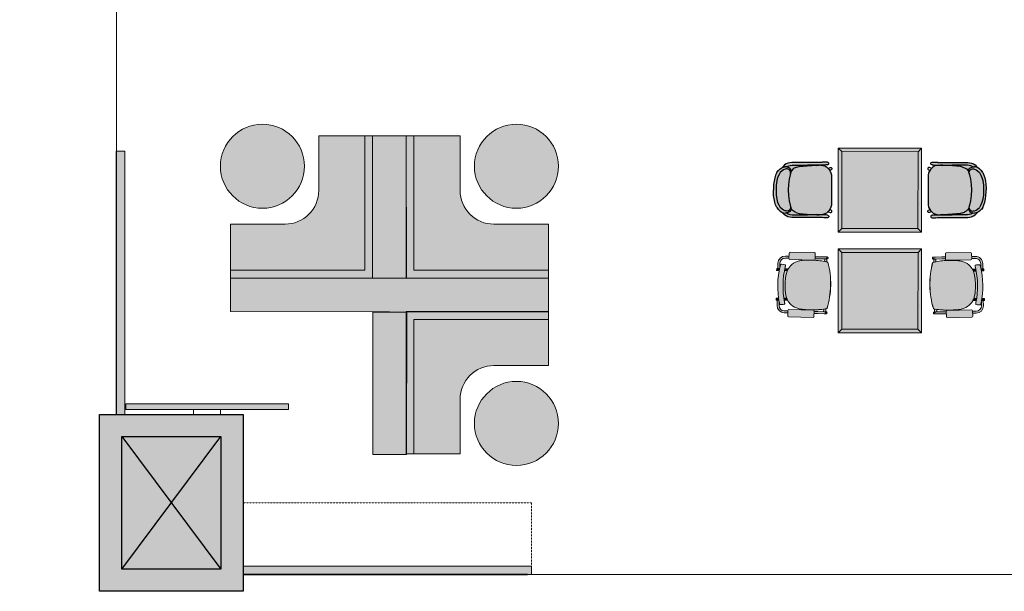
# Model space of a CAD drawing. Header units: millimetres. Extents: x 31882 to 271790, y -35693 to 24917.
# Tile 452 of 524: x 206933 to 215861, y 3086 to 8266. Entities that reach past the tile are written whole.
import ezdxf

# ---------------------------------------------------------------- set-up
doc = ezdxf.new("R2010")
doc.units = ezdxf.units.MM
doc.header["$MEASUREMENT"] = 0
doc.linetypes.add('( Dashed )', pattern=[0.75, 0.5, -0.25])
doc.linetypes.add('DASHED', pattern=[19.05, 12.7, -6.35])
for name, color, linetype, lineweight in [('00 Structural', 2, 'Continuous', 25), ('02 Furniture', 14, 'Continuous', 25), ('02_Elevation 00', 8, 'Continuous', 9), ('02_Elevation 01', 14, 'Continuous', 9), ('08_Hatch', 140, 'Continuous', 9), ('Furniture', 14, 'Continuous', 9), ('Grey', 8, 'Continuous', 9), ('Grey - 8', 8, 'DASHED', 15), ('Layer 1', 7, 'Continuous', 0)]:
    doc.layers.add(name, color=color, linetype=linetype, lineweight=lineweight)
doc.layers.add('03 Partition', color=7, linetype='Continuous', lineweight=25, true_color=0x2776bb)
doc.layers.add('Furniture blocks', color=6, linetype='Continuous')

# ---------------------------------------------------------------- blocks, each defined once
blk = doc.blocks.new("3' dia table")
at = {"layer": 'Layer 1'}
h = blk.add_hatch(color=255, dxfattribs=at)
h.dxf.hatch_style = 1
edge = h.paths.add_edge_path()
edge.add_arc((8817.44, -115.92), 21, 0, 360)
at = {"layer": 'Layer 1', "color": 14}
blk.add_circle((8817.44, -115.92), 21, dxfattribs=at)
blk = doc.blocks.new('olalal')
at = {"ltscale": 0.25}
h = blk.add_hatch(color=255, dxfattribs=at)
h.dxf.hatch_style = 1
edge = h.paths.add_edge_path()
edge.add_line((1721973.68, -79116.21), (1721954.16, -79116.21))
edge.add_line((1721954.16, -79116.21), (1721954.16, -79132.69))
edge.add_line((1721954.16, -79132.69), (1722002.16, -79132.69))
edge.add_line((1722002.16, -79132.69), (1722002.16, -79084.69))
edge.add_line((1722002.16, -79084.69), (1721985.68, -79084.69))
edge.add_line((1721985.68, -79084.69), (1721985.68, -79104.21))
edge.add_arc((1721973.68, -79104.21), 12, 270, 360, ccw=False)
h.paths.add_polyline_path([(1722004.92, -79084.69), (1722002.16, -79084.69), (1722002.16, -79132.69), (1721954.16, -79132.69), (1721954.16, -79135.51), (1722004.92, -79135.51)])
h = blk.add_hatch(color=209, dxfattribs=at)
h.dxf.hatch_style = 1
h.paths.add_polyline_path([(1722004.92, -79135.51), (1722004.92, -79084.69), (1722016.92, -79084.69), (1722017.05, -79135.51)])
h = blk.add_hatch(color=255, dxfattribs=at)
h.dxf.hatch_style = 1
edge = h.paths.add_edge_path()
edge.add_line((1722048.16, -79116.21), (1722067.67, -79116.21))
edge.add_line((1722067.67, -79116.21), (1722067.67, -79132.69))
edge.add_line((1722067.67, -79132.69), (1722019.67, -79132.69))
edge.add_line((1722019.67, -79132.69), (1722019.67, -79084.69))
edge.add_line((1722019.67, -79084.69), (1722036.16, -79084.69))
edge.add_line((1722036.16, -79084.69), (1722036.16, -79104.21))
edge.add_arc((1722048.16, -79104.21), 12, 180, 270)
h.paths.add_polyline_path([(1722016.92, -79084.69), (1722019.67, -79084.69), (1722019.67, -79132.69), (1722067.67, -79132.69), (1722067.67, -79135.51), (1722016.92, -79135.51)])
h = blk.add_hatch(color=209, dxfattribs=at)
h.dxf.hatch_style = 1
h.paths.add_polyline_path([(1722067.69, -79135.44), (1721954.16, -79135.44), (1721954.16, -79147.44), (1722067.69, -79147.58)])
h = blk.add_hatch(color=209, dxfattribs=at)
h.dxf.hatch_style = 1
h.paths.add_polyline_path([(1722004.95, -79147.58), (1722004.95, -79198.4), (1722016.95, -79198.4), (1722017.09, -79147.58)])
h = blk.add_hatch(color=255, dxfattribs=at)
h.dxf.hatch_style = 1
edge = h.paths.add_edge_path()
edge.add_line((1722048.16, -79166.67), (1722067.67, -79166.67))
edge.add_line((1722067.67, -79166.67), (1722067.67, -79150.19))
edge.add_line((1722067.67, -79150.19), (1722019.67, -79150.19))
edge.add_line((1722019.67, -79150.19), (1722019.67, -79198.19))
edge.add_line((1722019.67, -79198.19), (1722036.16, -79198.19))
edge.add_line((1722036.16, -79198.19), (1722036.16, -79178.67))
edge.add_arc((1722048.16, -79178.67), 12, 90, 180, ccw=False)
h.paths.add_polyline_path([(1722016.92, -79198.19), (1722019.67, -79198.19), (1722019.67, -79150.19), (1722067.67, -79150.19), (1722067.67, -79147.37), (1722016.92, -79147.37)])
at = {"layer": '02_Elevation 01'}
for points in [[(1721973.68, -79116.21), (1721954.16, -79116.21), (1721954.16, -79132.69), (1722002.16, -79132.69), (1722002.16, -79084.69), (1721985.68, -79084.69), (1721985.68, -79104.21, -0.414214)], [(1722048.16, -79116.21), (1722067.67, -79116.21), (1722067.67, -79132.69), (1722019.67, -79132.69), (1722019.67, -79084.69), (1722036.16, -79084.69), (1722036.16, -79104.21, 0.414214)], [(1722048.16, -79166.67), (1722067.67, -79166.67), (1722067.67, -79150.19), (1722019.67, -79150.19), (1722019.67, -79198.19), (1722036.16, -79198.19), (1722036.16, -79178.67, -0.414214)]]:
    blk.add_lwpolyline(points, format="xyb", close=True, dxfattribs=at)
at = {"layer": '02_Elevation 01', "ltscale": 0.25}
for points in [[(1722004.92, -79084.69), (1722002.16, -79084.69), (1722002.16, -79132.69), (1721954.16, -79132.69), (1721954.16, -79135.51), (1722004.92, -79135.51), (1722004.92, -79084.69)], [(1722016.92, -79084.69), (1722019.67, -79084.69), (1722019.67, -79132.69), (1722067.67, -79132.69), (1722067.67, -79135.51), (1722016.92, -79135.51), (1722016.92, -79084.69)], [(1722016.92, -79198.19), (1722019.67, -79198.19), (1722019.67, -79150.19), (1722067.67, -79150.19), (1722067.67, -79147.37), (1722016.92, -79147.37), (1722016.92, -79198.19)]]:
    blk.add_lwpolyline(points, dxfattribs=at)
for points in [[(1722004.92, -79135.51), (1722004.92, -79084.69), (1722016.92, -79084.69), (1722017.05, -79135.51)], [(1722067.69, -79135.44), (1721954.16, -79135.44), (1721954.16, -79147.44), (1722067.69, -79147.58)], [(1722004.95, -79147.58), (1722004.95, -79198.4), (1722016.95, -79198.4), (1722017.09, -79147.58)]]:
    blk.add_lwpolyline(points, close=True, dxfattribs=at)
at = {"layer": '02_Elevation 01'}
for points in [[(1722002.16, -79096.69), (1722002.16, -79132.69), (1721966.16, -79132.69)], [(1722019.67, -79096.69), (1722019.67, -79132.69), (1722055.67, -79132.69)], [(1722019.67, -79186.19), (1722019.67, -79150.19), (1722055.67, -79150.19)]]:
    blk.add_lwpolyline(points, dxfattribs=at)
at = {"layer": 'Layer 1', "color": 14, "yscale": 0.7140545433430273, "zscale": 0.7140545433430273}
for p, xscale, rotation in [((1722048.36, -72799.41), 0.7140545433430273, 270.0000000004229), ((1721973.48, -72799.41), -0.7140545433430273, 89.99999999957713), ((1721973.48, -85483.47), 0.7140545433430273, 90.00000000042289)]:
    blk.add_blockref("3' dia table", p, dxfattribs=dict(at, xscale=xscale, rotation=rotation))
blk = doc.blocks.new('24 x 24 seater')
at = {"layer": 'Layer 1'}
h = blk.add_hatch(color=209, dxfattribs=at)
h.dxf.hatch_style = 1
h.paths.add_polyline_path([(8583.42, 39.76), (8613.4, 39.76), (8613.4, 69.56), (8583.42, 69.56)])
h = blk.add_hatch(color=255, dxfattribs=at)
h.dxf.hatch_style = 1
h.paths.add_polyline_path([(8584.74, 41.02), (8612.13, 41.07), (8612.08, 68.29), (8584.69, 68.24)])
at = {"layer": '02_Elevation 01'}
for p, q in [((8583.42, 69.56), (8584.69, 68.24)), ((8613.4, 69.56), (8612.08, 68.29)), ((8583.42, 39.76), (8584.74, 41.02)), ((8603.63, 40.55), (8603.63, 40.54)), ((8603.64, 41.25), (8603.64, 41.24)), ((8613.4, 39.76), (8612.13, 41.07))]:
    blk.add_line(p, q, dxfattribs=at)
at = {"layer": '02_Elevation 01', "ltscale": 3}
for points in [[(8583.42, 39.76), (8613.4, 39.76), (8613.4, 69.56), (8583.42, 69.56)], [(8584.74, 41.02), (8612.13, 41.07), (8612.08, 68.29), (8584.69, 68.24)]]:
    blk.add_lwpolyline(points, close=True, dxfattribs=at)
blk = doc.blocks.new('asdasdasd')
at = {"layer": 'Furniture blocks', "ltscale": 3, "transparency": 33554687}
h = blk.add_hatch(color=254, dxfattribs=at)
h.dxf.hatch_style = 1
h.paths.add_polyline_path([(-395.72, -1387.3), (-395.76, -1386.82), (-395.72, -1386.38), (-395.7, -1386.21), (-395.51, -1385.76), (-395.94, -1386.09), (-396.43, -1386.63), (-396.79, -1387.21), (-397.04, -1387.84), (-397.2, -1388.5), (-397.29, -1389.2), (-397.33, -1389.93), (-397.36, -1396.93), (-397.36, -1398.72), (-397.37, -1399.44), (-397.37, -1399.86), (-397.38, -1400.07), (-397.44, -1400.67), (-397.45, -1401.17), (-397.45, -1401.96), (-397.35, -1402.24), (-397.11, -1402.41), (-396.82, -1402.41), (-396.58, -1402.24), (-396.49, -1401.95), (-396.43, -1401.52), (-396.43, -1401.4), (-396.42, -1400.92), (-396.39, -1400.58), (-396.37, -1400.05), (-396.37, -1399.86), (-396.36, -1399.45), (-396.36, -1398.89), (-396.36, -1398.84), (-396.36, -1398.74), (-396.36, -1398.72), (-396.36, -1396.93), (-396.39, -1394.77), (-396.37, -1389.96), (-396.34, -1389.28), (-396.26, -1388.67), (-396.13, -1388.13), (-395.94, -1387.65)])
h.paths.add_polyline_path([(-394.37, -1385.72), (-393.72, -1385.08), (-392.85, -1384.54), (-391.93, -1384.15), (-390.84, -1383.86), (-389.27, -1383.61), (-387.52, -1383.57), (-385.76, -1383.61), (-384.19, -1383.86), (-383.1, -1384.15), (-382.18, -1384.54), (-381.31, -1385.08), (-380.66, -1385.72), (-380.32, -1386.24), (-380.08, -1386.83), (-380.02, -1387.21, -0.526709), (-381.64, -1388.76), (-380.83, -1389.01, 0.349179), (-379.31, -1387.37), (-379.31, -1387.3), (-379.27, -1386.82), (-379.31, -1386.38), (-379.34, -1386.21), (-379.52, -1385.76), (-379.53, -1385.72), (-379.6, -1385.6), (-379.94, -1385.01), (-380.51, -1384.44), (-380.57, -1384.38), (-381.27, -1383.88), (-382.2, -1383.44), (-383.16, -1383.12), (-384.32, -1382.87), (-385.59, -1382.72), (-386.81, -1382.67), (-387.52, -1382.68), (-388.22, -1382.67), (-389.44, -1382.72), (-390.71, -1382.87), (-391.87, -1383.12), (-392.83, -1383.44), (-393.76, -1383.88), (-394.46, -1384.38), (-394.52, -1384.44), (-395.09, -1385.01), (-395.43, -1385.6), (-395.5, -1385.72), (-395.51, -1385.76), (-395.7, -1386.21), (-395.72, -1386.38), (-395.76, -1386.82), (-395.72, -1387.3), (-395.94, -1387.65), (-396.13, -1388.13), (-396.26, -1388.67), (-396.34, -1389.28), (-396.37, -1389.96), (-396.39, -1394.77), (-396.36, -1396.93), (-396.36, -1398.74), (-396.34, -1398.13), (-396.12, -1394.63), (-396.03, -1393.2), (-395.97, -1392.52), (-395.88, -1391.84), (-395.69, -1391.05), (-395.42, -1390.37), (-395.25, -1390.1), (-395.01, -1389.73), (-394.2, -1389.01), (-393.39, -1388.76, -0.526709), (-395.01, -1387.21), (-394.95, -1386.83), (-394.71, -1386.24)])
h.paths.add_polyline_path([(-378.61, -1386.63), (-379.09, -1386.09), (-379.52, -1385.76), (-379.34, -1386.21), (-379.31, -1386.38), (-379.27, -1386.82), (-379.31, -1387.3), (-379.1, -1387.65), (-378.9, -1388.13), (-378.77, -1388.67), (-378.7, -1389.28), (-378.66, -1389.96), (-378.64, -1394.77), (-378.67, -1396.93), (-378.67, -1398.72), (-378.67, -1398.74), (-378.67, -1398.84), (-378.67, -1398.89), (-378.67, -1399.45), (-378.66, -1399.86), (-378.66, -1400.05), (-378.64, -1400.58), (-378.61, -1400.92), (-378.6, -1401.4), (-378.6, -1401.52), (-378.54, -1401.95), (-378.45, -1402.24), (-378.21, -1402.41), (-377.92, -1402.41), (-377.68, -1402.24), (-377.58, -1401.96), (-377.58, -1401.17), (-377.6, -1400.67), (-377.65, -1400.07), (-377.66, -1399.86), (-377.66, -1399.44), (-377.67, -1398.72), (-377.67, -1396.93), (-377.7, -1389.93), (-377.74, -1389.2), (-377.83, -1388.5), (-377.99, -1387.84), (-378.24, -1387.21)])
h.paths.add_polyline_path([(-378.77, -1388.67), (-378.9, -1388.13), (-379.1, -1387.65), (-379.31, -1387.3), (-379.31, -1387.37, -0.349179), (-380.83, -1389.01), (-380.02, -1389.73), (-379.78, -1390.1), (-379.61, -1390.37), (-379.34, -1391.05), (-379.15, -1391.84), (-379.06, -1392.52), (-379.01, -1393.2), (-378.91, -1394.63), (-378.69, -1398.13), (-378.67, -1398.74), (-378.67, -1396.93), (-378.64, -1394.77), (-378.66, -1389.96), (-378.7, -1389.28)])
h = blk.add_hatch(color=255, dxfattribs=at)
h.dxf.hatch_style = 1
h.paths.add_polyline_path([(-380.32, -1386.24), (-380.66, -1385.72), (-381.31, -1385.08), (-382.18, -1384.54), (-383.1, -1384.15), (-384.19, -1383.86), (-385.76, -1383.61), (-387.52, -1383.57), (-389.27, -1383.61), (-390.84, -1383.86), (-391.93, -1384.15), (-392.85, -1384.54), (-393.72, -1385.08), (-394.37, -1385.72), (-394.71, -1386.24), (-394.95, -1386.83), (-395.01, -1387.21, 0.526709), (-393.39, -1388.76), (-392.88, -1388.6), (-391.34, -1388.25), (-389.43, -1387.97), (-387.52, -1387.88), (-385.6, -1387.97), (-383.69, -1388.25), (-382.15, -1388.6), (-381.64, -1388.76, 0.526709), (-380.02, -1387.21), (-380.08, -1386.83)])
h = blk.add_hatch(color=255, dxfattribs=at)
h.dxf.hatch_style = 1
h.paths.add_polyline_path([(-379.06, -1392.52), (-379.15, -1391.84), (-379.34, -1391.05), (-379.61, -1390.37), (-379.78, -1390.1), (-380.02, -1389.73), (-380.83, -1389.01), (-382.15, -1388.6), (-383.69, -1388.25), (-385.6, -1387.97), (-387.51, -1387.88), (-387.52, -1387.88), (-389.43, -1387.97), (-391.34, -1388.25), (-392.88, -1388.6), (-394.2, -1389.01), (-395.01, -1389.73), (-395.25, -1390.1), (-395.42, -1390.37), (-395.69, -1391.05), (-395.88, -1391.84), (-395.97, -1392.52), (-396.03, -1393.2), (-396.12, -1394.63), (-396.34, -1398.13), (-396.36, -1398.74), (-396.36, -1399.45), (-396.36, -1399.59, 0.369238), (-392.96, -1403.34), (-382.07, -1403.34, 0.369238), (-378.67, -1399.59), (-378.67, -1399.45), (-378.67, -1398.74), (-378.69, -1398.13), (-378.91, -1394.63), (-379.01, -1393.2)])
at = {"layer": 'Furniture blocks', "color": 14}
for p, q in [((-395.78, -1387.71), (-395.78, -1387.71)), ((-395.01, -1387.24), (-395.01, -1387.21)), ((-387.52, -1387.88), (-387.52, -1387.88)), ((-380.02, -1387.24), (-380.02, -1387.21)), ((-379.25, -1387.71), (-379.25, -1387.71)), ((-395.79, -1398.15), (-395.79, -1398.15)), ((-379.24, -1398.15), (-379.24, -1398.15))]:
    blk.add_line(p, q, dxfattribs=at)
for points in [[(-393.76, -1383.88), (-394.46, -1384.38), (-394.52, -1384.44), (-395.09, -1385.01), (-395.43, -1385.6), (-395.5, -1385.72), (-395.51, -1385.76), (-395.7, -1386.21), (-395.72, -1386.38), (-395.76, -1386.82)], [(-393.76, -1383.88), (-392.83, -1383.44), (-391.87, -1383.12), (-390.71, -1382.87), (-389.44, -1382.72), (-388.22, -1382.67), (-387.52, -1382.68)], [(-391.93, -1384.15), (-390.84, -1383.86), (-389.27, -1383.61), (-387.52, -1383.57), (-385.76, -1383.61), (-384.19, -1383.86), (-383.1, -1384.15), (-382.18, -1384.54), (-381.31, -1385.08)], [(-381.27, -1383.88), (-382.2, -1383.44), (-383.16, -1383.12), (-384.32, -1382.87), (-385.59, -1382.72), (-386.81, -1382.67), (-387.51, -1382.68)], [(-381.27, -1383.88), (-380.57, -1384.38), (-380.51, -1384.44), (-379.94, -1385.01), (-379.6, -1385.6), (-379.53, -1385.72), (-379.52, -1385.76), (-379.34, -1386.21), (-379.31, -1386.38), (-379.27, -1386.82)], [(-396.49, -1401.95), (-396.58, -1402.24), (-396.82, -1402.41), (-397.11, -1402.41), (-397.35, -1402.24), (-397.45, -1401.95), (-397.45, -1401.95), (-397.45, -1401.94), (-397.45, -1401.17), (-397.44, -1400.67), (-397.38, -1400.07), (-397.37, -1399.86), (-397.37, -1399.44), (-397.36, -1398.72), (-397.36, -1396.93), (-397.33, -1389.93), (-397.29, -1389.2), (-397.2, -1388.5), (-397.04, -1387.84), (-396.79, -1387.21), (-396.43, -1386.63), (-395.94, -1386.09), (-395.51, -1385.76)], [(-395.72, -1387.3), (-395.94, -1387.65), (-396.13, -1388.13), (-396.26, -1388.67), (-396.34, -1389.28), (-396.37, -1389.96), (-396.39, -1394.77)], [(-394.2, -1389.01), (-392.88, -1388.6), (-391.34, -1388.25), (-389.43, -1387.97), (-387.52, -1387.88), (-387.51, -1387.88), (-385.6, -1387.97), (-383.69, -1388.25), (-382.15, -1388.6), (-380.83, -1389.01)], [(-378.54, -1401.95), (-378.45, -1402.24), (-378.21, -1402.41), (-377.92, -1402.41), (-377.68, -1402.24), (-377.58, -1401.95), (-377.58, -1401.95), (-377.58, -1401.94), (-377.58, -1401.17), (-377.6, -1400.67), (-377.65, -1400.07), (-377.66, -1399.86), (-377.66, -1399.44), (-377.67, -1398.72), (-377.67, -1396.93), (-377.7, -1389.93), (-377.74, -1389.2), (-377.83, -1388.5), (-377.99, -1387.84), (-378.24, -1387.21), (-378.61, -1386.63), (-379.09, -1386.09), (-379.52, -1385.76)], [(-379.31, -1387.3), (-379.1, -1387.65), (-378.9, -1388.13), (-378.77, -1388.67), (-378.7, -1389.28), (-378.66, -1389.96), (-378.64, -1394.77)], [(-395.69, -1391.05), (-395.88, -1391.84), (-395.97, -1392.52), (-396.03, -1393.2), (-396.12, -1394.63), (-396.34, -1398.13), (-396.36, -1398.83), (-396.36, -1398.85), (-396.36, -1398.96)], [(-379.34, -1391.05), (-379.15, -1391.84), (-379.06, -1392.52), (-379.01, -1393.2), (-378.91, -1394.63), (-378.69, -1398.13), (-378.67, -1398.83), (-378.67, -1398.85), (-378.67, -1398.96)], [(-396.49, -1401.95), (-396.43, -1401.52), (-396.43, -1401.4), (-396.42, -1400.92), (-396.39, -1400.58), (-396.37, -1400.05), (-396.37, -1399.86), (-396.36, -1399.45), (-396.36, -1398.72), (-396.36, -1396.93), (-396.39, -1394.77)], [(-378.54, -1401.95), (-378.6, -1401.52), (-378.6, -1401.4), (-378.61, -1400.92), (-378.64, -1400.58), (-378.66, -1400.05), (-378.66, -1399.86), (-378.67, -1399.45), (-378.67, -1398.72), (-378.67, -1396.93), (-378.64, -1394.77)], [(-395.32, -1402.24), (-395.45, -1402.64), (-395.55, -1402.86), (-395.56, -1402.87), (-395.59, -1403.04), (-395.56, -1403.21), (-395.46, -1403.36), (-395.31, -1403.46), (-395.14, -1403.49), (-394.96, -1403.46), (-394.81, -1403.36), (-394.71, -1403.21), (-394.71, -1403.21), (-394.58, -1402.93)], [(-379.71, -1402.24), (-379.58, -1402.64), (-379.48, -1402.86), (-379.47, -1402.87), (-379.44, -1403.04), (-379.47, -1403.21), (-379.57, -1403.36), (-379.72, -1403.46), (-379.9, -1403.49), (-380.07, -1403.46), (-380.22, -1403.36), (-380.32, -1403.21), (-380.32, -1403.21), (-380.45, -1402.93)]]:
    blk.add_lwpolyline(points, dxfattribs=at)
for points in [[(-393.39, -1388.76, -0.526709), (-395.01, -1387.21), (-394.95, -1386.83), (-394.71, -1386.24), (-394.37, -1385.72), (-393.72, -1385.08), (-392.85, -1384.54), (-391.93, -1384.15)], [(-395.69, -1391.05), (-395.42, -1390.37), (-395.25, -1390.1), (-395.01, -1389.73), (-394.2, -1389.01, -0.349179), (-395.72, -1387.37), (-395.72, -1387.3), (-395.76, -1386.82)], [(-381.64, -1388.76, 0.526709), (-380.02, -1387.21), (-380.08, -1386.83), (-380.32, -1386.24), (-380.66, -1385.72), (-381.31, -1385.08)], [(-379.34, -1391.05), (-379.61, -1390.37), (-379.78, -1390.1), (-380.02, -1389.73), (-380.83, -1389.01, 0.349179), (-379.31, -1387.37), (-379.31, -1387.3), (-379.27, -1386.82)], [(-396.36, -1399.59, 0.369238), (-392.96, -1403.34), (-382.07, -1403.34, 0.369238), (-378.67, -1399.59)]]:
    blk.add_lwpolyline(points, format="xyb", dxfattribs=at)
blk = doc.blocks.new('eryey')
at = {"layer": '02 Furniture', "xscale": -1, "rotation": 270.0000000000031}
blk.add_blockref('24 x 24 seater', (1719335.06, -87332.11), dxfattribs=at)
at = {"layer": 'Furniture blocks', "rotation": 90.0000000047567}
blk.add_blockref('asdasdasd', (1717969.12, -78346.21), dxfattribs=at)
at = {"layer": 'Furniture blocks', "xscale": -1, "rotation": 269.9999999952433}
blk.add_blockref('asdasdasd', (1720810.36, -78346.21), dxfattribs=at)
blk = doc.blocks.new('A$C8e4e445a')
at = {"layer": 'Grey - 8', "linetype": 'Continuous'}
h = blk.add_hatch(color=255, dxfattribs=at)
h.dxf.hatch_style = 1
h.paths.add_polyline_path([(14.26, 9.21, -0.414214), (16.21, 7.95), (16.44, 6.86, -0.005063), (16.65, 6.36), (17.15, 6.47), (16.81, 8.08, 0.414214), (14.13, 9.81), (13.05, 9.58), (13.18, 8.97)])
edge = h.paths.add_edge_path()
edge.add_line((4.14, 7.04), (5.24, 7.28))
edge.add_line((5.24, 7.28), (5.11, 7.88))
edge.add_line((5.11, 7.88), (4.01, 7.65))
edge.add_line((4.01, 7.65), (2.1, 7.24))
edge.add_line((2.1, 7.24), (1.5, 7.11))
edge.add_ellipse((1.57, 6.81), major_axis=(-0.065, 0.302), ratio=0.999507, start_angle=0, end_angle=180)
edge.add_line((1.63, 6.51), (1.72, 6.53))
edge.add_line((1.72, 6.53), (1.65, 6.83))
edge.add_line((1.65, 6.83), (1.7, 6.84))
edge.add_arc((2.01, 6.91), 0.317, 193.0455, 229.9666)
edge.add_ellipse((2, 6.9), major_axis=(-0.065, 0.302), ratio=0.999507, start_angle=127.812, end_angle=180)
edge.add_line((2.07, 6.6), (2.23, 6.64))
edge.add_line((2.23, 6.64), (4.14, 7.04))
edge = h.paths.add_edge_path()
edge.add_line((2.37, 6.67), (2.23, 6.64))
edge.add_line((2.23, 6.64), (2.07, 6.6))
edge.add_ellipse((2, 6.9), major_axis=(-0.065, 0.302), ratio=0.999507, start_angle=127.812, end_angle=180, ccw=False)
edge.add_arc((2.01, 6.91), 0.317, 193.0455, 229.9666, ccw=False)
edge.add_line((1.7, 6.84), (1.65, 6.83))
edge.add_arc((1.96, 6.89), 0.309, 191.2342, 192.0588)
edge.add_line((1.65, 6.82), (1.91, 5.62))
edge.add_arc((8.42, -8.27), 15.33, 112.5635, 115.1051, ccw=False)
edge.add_line((2.53, 5.89), (2.37, 6.67))
h = blk.add_hatch(color=255, dxfattribs=at)
h.dxf.hatch_style = 1
h.paths.add_polyline_path([(4.57, -8.5, 0.017446), (5.59, -8.51, 0.029294), (7.67, -8.32, 0.016595), (9.54, -7.98, 0.004864), (10.59, -7.74, 0.007199), (11.39, -7.54, 0.012078), (12.08, -7.34, 0.022183), (12.87, -7.05, 0.0396), (13.81, -6.57, 0.127383), (15.61, -4.72, 0.084429), (16.17, -3.07), (17.05, -2.89, 0.082269), (15.28, 5.43), (14.39, 5.25, 0.012075), (14.2, 5.51, 0.080463), (13.11, 6.6, 0.119714), (10.82, 7.48, 0.044888), (9.57, 7.52, 0.024281), (8.45, 7.41, 0.010103), (7.41, 7.23, 0.005653), (6.34, 7.01, 0.010314), (5.11, 6.73, 0.000413), (5.08, 6.72, 0.003973), (4.64, 6.6, 0.001388), (4.53, 6.57, 0.012418), (3.54, 6.26, 0.034746), (1.59, 5.46, 0.068473), (2.12, -1.73, 0.06847)])
edge = h.paths.add_edge_path()
edge.add_ellipse((9.26, -10.13), major_axis=(0.16, 0.247), ratio=0.992436, start_angle=135.2175, end_angle=224.7825)
edge.add_line((9.32, -10.42), (16.68, -8.84))
edge.add_ellipse((16.62, -8.56), major_axis=(0.247, -0.16), ratio=0.992436, start_angle=-44.7825, end_angle=44.7825)
edge.add_line((16.91, -8.5), (16.56, -6.85))
edge.add_ellipse((16.27, -6.91), major_axis=(0.16, 0.247), ratio=0.992436, start_angle=-44.7825, end_angle=44.7825)
edge.add_line((16.21, -6.62), (8.84, -8.2))
edge.add_ellipse((8.91, -8.48), major_axis=(0.247, -0.16), ratio=0.992436, start_angle=135.2175, end_angle=224.7825)
edge.add_line((8.62, -8.54), (8.97, -10.19))
h.paths.add_polyline_path([(17.08, -4.11, 0.00295), (17.08, -4.23, 0.003672), (17.08, -4.33, 0.005417), (17.08, -4.4, 0.010104), (17.09, -4.47, 0.012558), (17.09, -4.51, 0.030037), (17.1, -4.56, 0.06285), (17.13, -4.62, 0.25677), (17.3, -4.73), (17.64, -4.74, 0.063281), (17.7, -4.74), (18.43, -4.58, 0.06795), (18.49, -4.56, 0.104385), (18.57, -4.49, 0.059613), (18.62, -4.42, 0.034679), (18.64, -4.34, 0.021016), (18.66, -4.26, 0.020694), (18.68, -4.13, 0.026288), (18.69, -3.92, 0.106209), (16.35, 7.07, 0.027911), (16.24, 7.27, 0.019034), (16.18, 7.36, 0.01967), (16.14, 7.42, 0.021188), (16.1, 7.46, 0.041274), (16.04, 7.51, 0.065891), (15.97, 7.55, 0.143639), (15.84, 7.56), (15.11, 7.4, 0.062962), (15.05, 7.38), (14.75, 7.23, 0.277506), (14.63, 7.05, 0.055383), (14.64, 6.98, 0.022248), (14.65, 6.93, 0.011237), (14.67, 6.88, 0.007592), (14.69, 6.82, 0.005316), (14.73, 6.72, 0.004066), (14.8, 6.57, -0.106077)])
edge = h.paths.add_edge_path()
edge.add_ellipse((5.56, 7.21), major_axis=(-0.16, -0.247), ratio=0.992436, start_angle=-44.7825, end_angle=44.7825)
edge.add_line((5.61, 6.92), (12.98, 8.49))
edge.add_ellipse((12.92, 8.78), major_axis=(-0.247, 0.16), ratio=0.992436, start_angle=135.2175, end_angle=224.7825)
edge.add_line((13.2, 8.84), (12.85, 10.49))
edge.add_ellipse((12.57, 10.43), major_axis=(-0.16, -0.247), ratio=0.992436, start_angle=135.2175, end_angle=224.7825)
edge.add_line((12.51, 10.71), (5.14, 9.14))
edge.add_ellipse((5.2, 8.85), major_axis=(-0.247, 0.16), ratio=0.992436, start_angle=-44.7825, end_angle=44.7825)
edge.add_line((4.92, 8.8), (5.27, 7.14))
h = blk.add_hatch(color=255, dxfattribs=at)
h.dxf.hatch_style = 1
h.paths.add_polyline_path([(17.46, 6.49), (16.67, 6.32, -0.0051), (16.87, 5.82), (17.57, 5.97)], flags=16)
h.paths.add_polyline_path([(15.28, 5.43, 0.006033), (15.04, 6.02), (13.98, 5.79, -0.018312), (14.2, 5.51, -0.012075), (14.39, 5.25)])
h.paths.add_polyline_path([(16.87, 5.82, -0.000383), (16.89, 5.78), (17.59, 5.93, 0.414214), (17.62, 5.98), (17.51, 6.5, 0.414214), (17.46, 6.53), (16.65, 6.36, -0.000384), (16.67, 6.32), (17.46, 6.49), (17.47, 6.49), (17.58, 5.97)])
h = blk.add_hatch(color=255, dxfattribs=at)
h.dxf.hatch_style = 1
h.paths.add_polyline_path([(19.48, -2.96), (19.36, -2.43), (18.66, -2.58, -0.005101), (18.68, -3.13)])
h.paths.add_polyline_path([(17.05, -2.89), (16.17, -3.07, -0.032893), (16.02, -3.74), (17.07, -3.51, 0.006033)])
h = blk.add_hatch(color=255, dxfattribs=at)
h.dxf.hatch_style = 1
h.paths.add_polyline_path([(18.68, -3.13, -0.000384), (18.68, -3.17), (19.49, -3, 0.414214), (19.53, -2.95), (19.41, -2.42, 0.414214), (19.36, -2.39), (18.66, -2.54, -0.000383), (18.66, -2.58), (19.36, -2.43), (19.37, -2.43), (19.49, -2.96)])
h = blk.add_hatch(color=255, dxfattribs=at)
h.dxf.hatch_style = 1
h.paths.add_polyline_path([(17.67, -6.74), (16.58, -6.97), (16.71, -7.58), (17.8, -7.35, 0.414214), (19.53, -4.67), (19.19, -3.06), (18.68, -3.17, -0.004928), (18.69, -3.7), (18.93, -4.8, -0.414214)])
edge = h.paths.add_edge_path()
edge.add_ellipse((5.54, -9.65), major_axis=(0.065, -0.302), ratio=0.999507, start_angle=180, end_angle=232.188)
edge.add_arc((5.55, -9.65), 0.317, 154.1198, 191.1034)
edge.add_line((5.24, -9.71), (5.19, -9.72))
edge.add_line((5.19, -9.72), (5.12, -9.42))
edge.add_line((5.12, -9.42), (5.04, -9.44))
edge.add_ellipse((5.11, -9.74), major_axis=(-0.065, 0.302), ratio=0.999507, start_angle=0, end_angle=180)
edge.add_line((5.17, -10.04), (5.77, -9.92))
edge.add_line((5.77, -9.92), (7.67, -9.51))
edge.add_line((7.67, -9.51), (8.78, -9.27))
edge.add_line((8.78, -9.27), (8.65, -8.67))
edge.add_line((8.65, -8.67), (7.54, -8.91))
edge.add_line((7.54, -8.91), (5.64, -9.31))
edge.add_line((5.64, -9.31), (5.48, -9.35))
edge = h.paths.add_edge_path()
edge.add_arc((5.51, -9.65), 0.326, 192.0798, 192.8626)
edge.add_line((5.19, -9.72), (5.24, -9.71))
edge.add_arc((5.55, -9.65), 0.317, 154.1198, 191.1034, ccw=False)
edge.add_ellipse((5.54, -9.65), major_axis=(0.065, -0.302), ratio=0.999507, start_angle=180, end_angle=232.188, ccw=False)
edge.add_line((5.48, -9.35), (5.64, -9.31))
edge.add_line((5.64, -9.31), (5.78, -9.28))
edge.add_line((5.78, -9.28), (5.61, -8.51))
edge.add_arc((5.2, 6.11), 14.62, 268.9326, 271.599, ccw=False)
edge.add_line((4.93, -8.51), (5.19, -9.72))
at = {"layer": 'Furniture'}
for p, q in [((12.51, 10.71), (5.14, 9.14)), ((13.2, 8.84), (12.85, 10.49)), ((14.13, 9.81), (13.05, 9.58)), ((14.26, 9.21), (13.18, 8.97)), ((2.1, 7.24), (1.5, 7.11)), ((1.72, 6.53), (1.63, 6.51)), ((1.7, 6.84), (1.65, 6.83)), ((1.91, 5.62), (1.65, 6.82)), ((2.23, 6.64), (2.07, 6.6)), ((2.1, 7.24), (4.01, 7.65)), ((2.23, 6.64), (4.14, 7.04)), ((2.53, 5.89), (2.37, 6.67)), ((5.11, 7.88), (4.01, 7.65)), ((5.24, 7.28), (4.14, 7.04)), ((4.92, 8.8), (5.27, 7.14)), ((5.61, 6.92), (12.98, 8.49)), ((14.75, 7.23), (15.05, 7.38)), ((15.84, 7.56), (15.11, 7.4)), ((16.44, 6.86), (16.21, 7.95)), ((17.46, 6.53), (16.65, 6.36)), ((17.46, 6.49), (16.67, 6.32)), ((17.15, 6.47), (16.81, 8.08)), ((17.57, 5.97), (17.46, 6.49)), ((17.47, 6.49), (17.46, 6.49)), ((17.58, 5.97), (17.47, 6.49)), ((17.62, 5.98), (17.51, 6.5)), ((13.98, 5.79), (15.04, 6.02)), ((15.28, 5.43), (14.39, 5.25)), ((17.57, 5.97), (16.87, 5.82)), ((16.87, 5.82), (17.58, 5.97)), ((16.89, 5.78), (17.59, 5.93)), ((2.12, -1.73), (2.1, -1.73)), ((2.12, -1.73), (2.1, -1.73)), ((2.12, -1.73), (2.12, -1.73)), ((2.12, -1.73), (2.12, -1.73)), ((16.16, -3.08), (17.05, -2.89)), ((19.36, -2.39), (18.66, -2.54)), ((19.36, -2.43), (18.66, -2.58)), ((19.48, -2.96), (18.68, -3.13)), ((18.68, -3.13), (19.49, -2.96)), ((18.68, -3.17), (19.49, -3)), ((19.48, -2.96), (19.36, -2.43)), ((19.37, -2.43), (19.36, -2.43)), ((19.49, -2.96), (19.37, -2.43)), ((19.53, -2.95), (19.41, -2.42)), ((17.07, -3.51), (16.02, -3.74)), ((17.64, -4.74), (17.3, -4.73)), ((17.7, -4.74), (18.43, -4.58)), ((18.69, -3.7), (18.93, -4.8)), ((19.19, -3.06), (19.53, -4.67)), ((5.19, -9.72), (4.93, -8.51)), ((5.78, -9.28), (5.61, -8.51)), ((5.64, -9.31), (7.54, -8.91)), ((8.65, -8.67), (7.54, -8.91)), ((8.62, -8.54), (8.97, -10.19)), ((16.21, -6.62), (8.84, -8.2)), ((9.32, -10.42), (16.68, -8.84)), ((16.91, -8.5), (16.56, -6.85)), ((17.67, -6.74), (16.58, -6.97)), ((17.8, -7.35), (16.71, -7.58)), ((5.12, -9.42), (5.04, -9.44)), ((5.77, -9.92), (5.17, -10.04)), ((5.19, -9.72), (5.24, -9.71)), ((5.64, -9.31), (5.48, -9.35)), ((5.77, -9.92), (7.67, -9.51)), ((8.78, -9.27), (7.67, -9.51))]:
    blk.add_line(p, q, dxfattribs=at)
for points in [[(1.57, 5.45, -0.037417), (3.7, 6.32, -0.010908), (4.53, 6.57, -0.01045), (5.59, 6.85, -0.00839), (6.72, 7.09, -0.002115), (7.12, 7.17)], [(1.59, 5.46, -0.034746), (3.54, 6.26, -0.019543), (5.11, 6.73, -0.010314), (6.34, 7.01, -0.005715), (7.42, 7.23)], [(1.59, 5.46, -0.035107), (3.55, 6.27, -0.014267), (4.64, 6.6, -0.01493), (6.3, 7.01)], [(1.65, 6.83), (1.65, 6.83, 0.003597), (1.65, 6.82)], [(1.8, 6.67), (1.8, 6.67, -0.162507), (1.7, 6.84)], [(7.42, 7.23, -0.009988), (8.45, 7.41, -0.0241), (9.56, 7.52, -0.045191), (10.82, 7.48, -0.119714), (13.11, 6.6, -0.080463), (14.2, 5.51, -0.046498), (14.85, 4.44, -0.028639), (15.27, 3.41, -0.022988), (15.66, 2.12, -0.010481), (15.87, 1.21)], [(14.8, 6.57, -0.004233), (14.73, 6.72, -0.00481), (14.7, 6.81, -0.008671), (14.67, 6.88, -0.011237), (14.65, 6.93, -0.022248), (14.64, 6.98, -0.039049), (14.63, 7.03, -0.300994), (14.75, 7.23)], [(17.08, -4.1), (17.08, -4.1, 0.105972), (14.8, 6.57)], [(15.05, 7.38), (15.05, 7.38, -0.062769), (15.11, 7.4)], [(15.84, 7.56, -0.143467), (15.97, 7.55, -0.07219), (16.05, 7.51, -0.039766), (16.1, 7.46, -0.022115), (16.14, 7.41, -0.017208), (16.18, 7.36, -0.021304), (16.25, 7.25, -0.027023), (16.35, 7.06)], [(16.35, 7.06), (16.35, 7.06, -0.106115), (18.69, -3.92)], [(2.1, -1.73), (2.1, -1.73, -0.068515), (1.57, 5.45)], [(2.12, -1.73), (2.12, -1.73, -0.068473), (1.59, 5.46)], [(2.12, -1.73), (2.12, -1.73, -0.068473), (1.59, 5.46)], [(15.87, 1.21, -0.017649), (16.13, -0.26, -0.024735), (16.25, -1.51, -0.04293), (16.19, -2.9, -0.092853), (15.61, -4.72, -0.127383), (13.81, -6.57, -0.0396), (12.87, -7.05, -0.022183), (12.08, -7.34, -0.012078), (11.39, -7.54, -0.006956), (10.62, -7.73)], [(4.56, -8.5), (4.56, -8.5, -0.068515), (2.1, -1.73)], [(4.57, -8.5), (4.57, -8.5, -0.068474), (2.12, -1.73)], [(17.3, -4.73, -0.260013), (17.13, -4.62, -0.07066), (17.1, -4.55, -0.024429), (17.09, -4.51, -0.014445), (17.09, -4.46, -0.009002), (17.08, -4.4, -0.006112), (17.08, -4.31, -0.003772), (17.08, -4.21, -0.002709), (17.08, -4.1)], [(17.7, -4.74), (17.7, -4.74, -0.062723), (17.64, -4.74)], [(18.69, -3.92, -0.026771), (18.68, -4.13, -0.020694), (18.66, -4.26, -0.016461), (18.65, -4.32, -0.042359), (18.62, -4.42, -0.059613), (18.57, -4.49, -0.104385), (18.49, -4.56, -0.06795), (18.43, -4.58)], [(10.62, -7.73, -0.004989), (9.54, -7.98, -0.016595), (7.67, -8.32, -0.029294), (5.59, -8.51, -0.017446), (4.57, -8.5)], [(5.19, -9.72), (5.19, -9.72, 0.003416), (5.19, -9.72)], [(5.24, -9.71), (5.24, -9.71, -0.162787), (5.26, -9.52)]]:
    blk.add_lwpolyline(points, format="xyb", dxfattribs=at)
for centre, radius, start, end in [((14.6, 7.6), 2.26, 12.0588, 102.0588), ((14.6, 7.6), 1.64, 12.0588, 102.0588), ((17.47, 6.49), 0.0412, 12.0588, 102.0588), ((17.58, 5.97), 0.0412, 282.0588, 12.0588), ((19.37, -2.43), 0.0412, 12.0588, 102.0588), ((19.49, -2.96), 0.0412, 282.0588, 12.0588), ((17.33, -5.14), 1.64, 282.0588, 12.0588), ((17.33, -5.14), 2.26, 282.0588, 12.0588)]:
    blk.add_arc(centre, radius, start, end, dxfattribs=at)
for centre, major_axis, ratio, start_param, end_param in [((5.2, 8.85), (-0.247, 0.16), 0.992436, -0.781602, 0.781602), ((12.57, 10.43), (-0.16, -0.247), 0.992436, 2.359991, 3.923195), ((1.57, 6.81), (-0.065, 0.302), 0.999507, 0, 3.141593), ((2, 6.9), (-0.065, 0.302), 0.999507, 2.230741, 3.141593), ((5.56, 7.21), (-0.16, -0.247), 0.992436, -0.781602, 0.781602), ((12.92, 8.78), (-0.247, 0.16), 0.992436, 2.359991, 3.923195), ((8.91, -8.48), (0.247, -0.16), 0.992436, 2.359991, 3.923195), ((16.27, -6.91), (0.16, 0.247), 0.992436, -0.781602, 0.781602), ((16.62, -8.56), (0.247, -0.16), 0.992436, -0.781602, 0.781602), ((5.11, -9.74), (-0.065, 0.302), 0.999507, 0, 3.141593), ((5.54, -9.65), (0.065, -0.302), 0.999507, 3.141593, 4.052444), ((9.26, -10.13), (0.16, 0.247), 0.992436, 2.359991, 3.923195)]:
    blk.add_ellipse(centre, major_axis=major_axis, ratio=ratio, start_param=start_param, end_param=end_param, dxfattribs=at)
blk = doc.blocks.new('tsf H external wall')
at = {"layer": '03 Partition', "ltscale": 0.25}
blk.add_lwpolyline([(1715797.19, -77864.05), (1715891.12, -77864.05)], dxfattribs=at)
blk = doc.blocks.new('cut elements')
at = {"ltscale": 0.25}
h = blk.add_hatch(color=253, dxfattribs=at)
h.dxf.hatch_style = 1
h.paths.add_polyline_path([(0, 51.21), (-63.09, 51.21), (-63.09, 0), (0, 0)])
h.paths.add_polyline_path([(-7.89, 43.32), (-7.89, 7.89), (-55.2, 7.89), (-55.2, 43.32)], flags=16)
h.paths.add_polyline_path([(255.79, 43.54, 1), (328.2, 43.54, 1)])
h = blk.add_hatch(color=255, dxfattribs=at)
h.dxf.hatch_style = 1
h.paths.add_polyline_path([(-7.89, 7.89), (-55.2, 7.89), (-55.2, 43.32), (-7.89, 43.32)])
at = {"color": 14, "ltscale": 0.25}
for p, q in [((-55.2, 43.32), (-7.89, 7.89)), ((-7.89, 43.32), (-55.2, 7.89))]:
    blk.add_line(p, q, dxfattribs=at)
at = {"layer": '00 Structural', "ltscale": 0.25}
for points in [[(0, 0), (-63.09, 0), (-63.09, 51.21), (0, 51.21)], [(-7.89, 7.89), (-55.2, 7.89), (-55.2, 43.32), (-7.89, 43.32)]]:
    blk.add_lwpolyline(points, close=True, dxfattribs=at)
blk = doc.blocks.new('r4ttwt')
at = {"layer": '00 Structural', "rotation": 90}
blk.add_blockref('cut elements', (1718777.03, -79160.95), dxfattribs=at)

msp = doc.modelspace()

# ---------------------------------------------------------------- hatches: boundary and pattern name
at = {"ltscale": 0.25}
h = msp.add_hatch(color=207, dxfattribs=at)
h.dxf.hatch_style = 1
h.paths.add_polyline_path([(209369, 4784.3), (207895.8, 4784.3), (207895.8, 4733.5), (209369, 4733.5)])
at = {"layer": '08_Hatch', "ltscale": 0.25}
h = msp.add_hatch(color=256, dxfattribs=at)
h.dxf.hatch_style = 1
h.paths.add_polyline_path([(207810.3, 4688.2), (207886.5, 4688.2), (207886.5, 7074.2), (207810.3, 7074.2)])
h = msp.add_hatch(color=256, dxfattribs=at)
h.dxf.hatch_style = 1
h.paths.add_polyline_path([(208958.6, 3314.2), (208958.6, 3238), (211575, 3238), (211575, 3314.2)])

# ---------------------------------------------------------------- linework, layer by layer
at = {"layer": '02_Elevation 00', "ltscale": 0.25}
for p, q in [((207810.4, 19599.1), (207810.4, 4688.2)), ((211538.1, 3238), (216041.3, 3238))]:
    msp.add_line(p, q, dxfattribs=at)
at = {"layer": '03 Partition', "color": 152, "ltscale": 0.25, "true_color": 0x2776bb}
msp.add_lwpolyline([(208958.6, 3238), (208958.6, 3238), (211538.1, 3238), (211538.1, 3238)], close=True, dxfattribs=at)
at = {"layer": '08_Hatch', "ltscale": 0.25}
for points in [[(207810.3, 4688.2), (207886.5, 4688.2), (207886.5, 7074.2), (207810.3, 7074.2), (207810.3, 4688.2)], [(208958.6, 3314.2), (208958.6, 3238), (211575, 3238), (211575, 3314.2), (208958.6, 3314.2)], [(208958.6, 3314.2), (211575, 3314.2)], [(208958.6, 3238), (211575, 3238)]]:
    msp.add_lwpolyline(points, dxfattribs=at)
at = {"layer": 'Furniture', "linetype": '( Dashed )', "ltscale": 0.2}
for p, q in [((208958.6, 3314.2), (208958.6, 3886.9)), ((208958.6, 3886.9), (211575, 3886.9)), ((211575, 3886.9), (211575, 3314.2)), ((211575, 3314.2), (208958.6, 3314.2))]:
    msp.add_line(p, q, dxfattribs=at)
at = {"layer": 'Furniture', "ltscale": 0.25}
msp.add_lwpolyline([(208510, 4733.5), (208754.8, 4733.5), (208754.8, 4688.2), (208510, 4688.2)], close=True, dxfattribs=at)
at = {"layer": 'Grey', "ltscale": 0.25}
msp.add_lwpolyline([(209369, 4784.3), (207895.8, 4784.3), (207895.8, 4733.5), (209369, 4733.5), (209369, 4784.3)], dxfattribs=at)

# ---------------------------------------------------------------- block references
at = {"xscale": 25.4, "yscale": 25.4, "zscale": 25.4}
msp.add_blockref('r4ttwt', (-43447977.9, 2015376.2), dxfattribs=at)
at = {"layer": '00 Structural', "xscale": 25.4, "yscale": 25.4, "zscale": 25.4, "rotation": 90}
msp.add_blockref('cut elements', (208958.6, 4688.2), dxfattribs=at)
msp.add_blockref('cut elements', (208958.6, 4688.2), dxfattribs=at)
at = {"layer": '08_Hatch', "ltscale": 0.25, "xscale": 25.4, "yscale": 25.4, "zscale": 25.4, "rotation": 90}
msp.add_blockref('tsf H external wall', (-1769936.6, -43576560.3), dxfattribs=at)
at = {"layer": 'Furniture', "xscale": 25.4, "yscale": 25.4, "zscale": 25.4}
msp.add_blockref('olalal', (-43528791.8, 2015965.1), dxfattribs=at)
at = {"layer": 'Furniture', "zscale": 25.4}
for name, p, xscale, yscale, rotation in [('eryey', (43887231.2, -1993113.7), 25.4, 25.4, 180), ('24 x 24 seater', (216120.8, 224208.2), -25.40000000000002, 25.40000000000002, 89.99999999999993)]:
    msp.add_blockref(name, p, dxfattribs=dict(at, xscale=xscale, yscale=yscale, rotation=rotation))
at = {"layer": 'Furniture', "color": 1, "ltscale": 0.2, "zscale": 29.35254408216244}
for p, xscale, yscale, rotation in [((214334.7, 5794.4), 29.35254408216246, 29.35254408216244, 166.7485022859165), ((215136.8, 5792.8), -29.35254408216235, 29.35254408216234, 193.0261418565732)]:
    msp.add_blockref('A$C8e4e445a', p, dxfattribs=dict(at, xscale=xscale, yscale=yscale, rotation=rotation))

doc.saveas('drawing.dxf')
